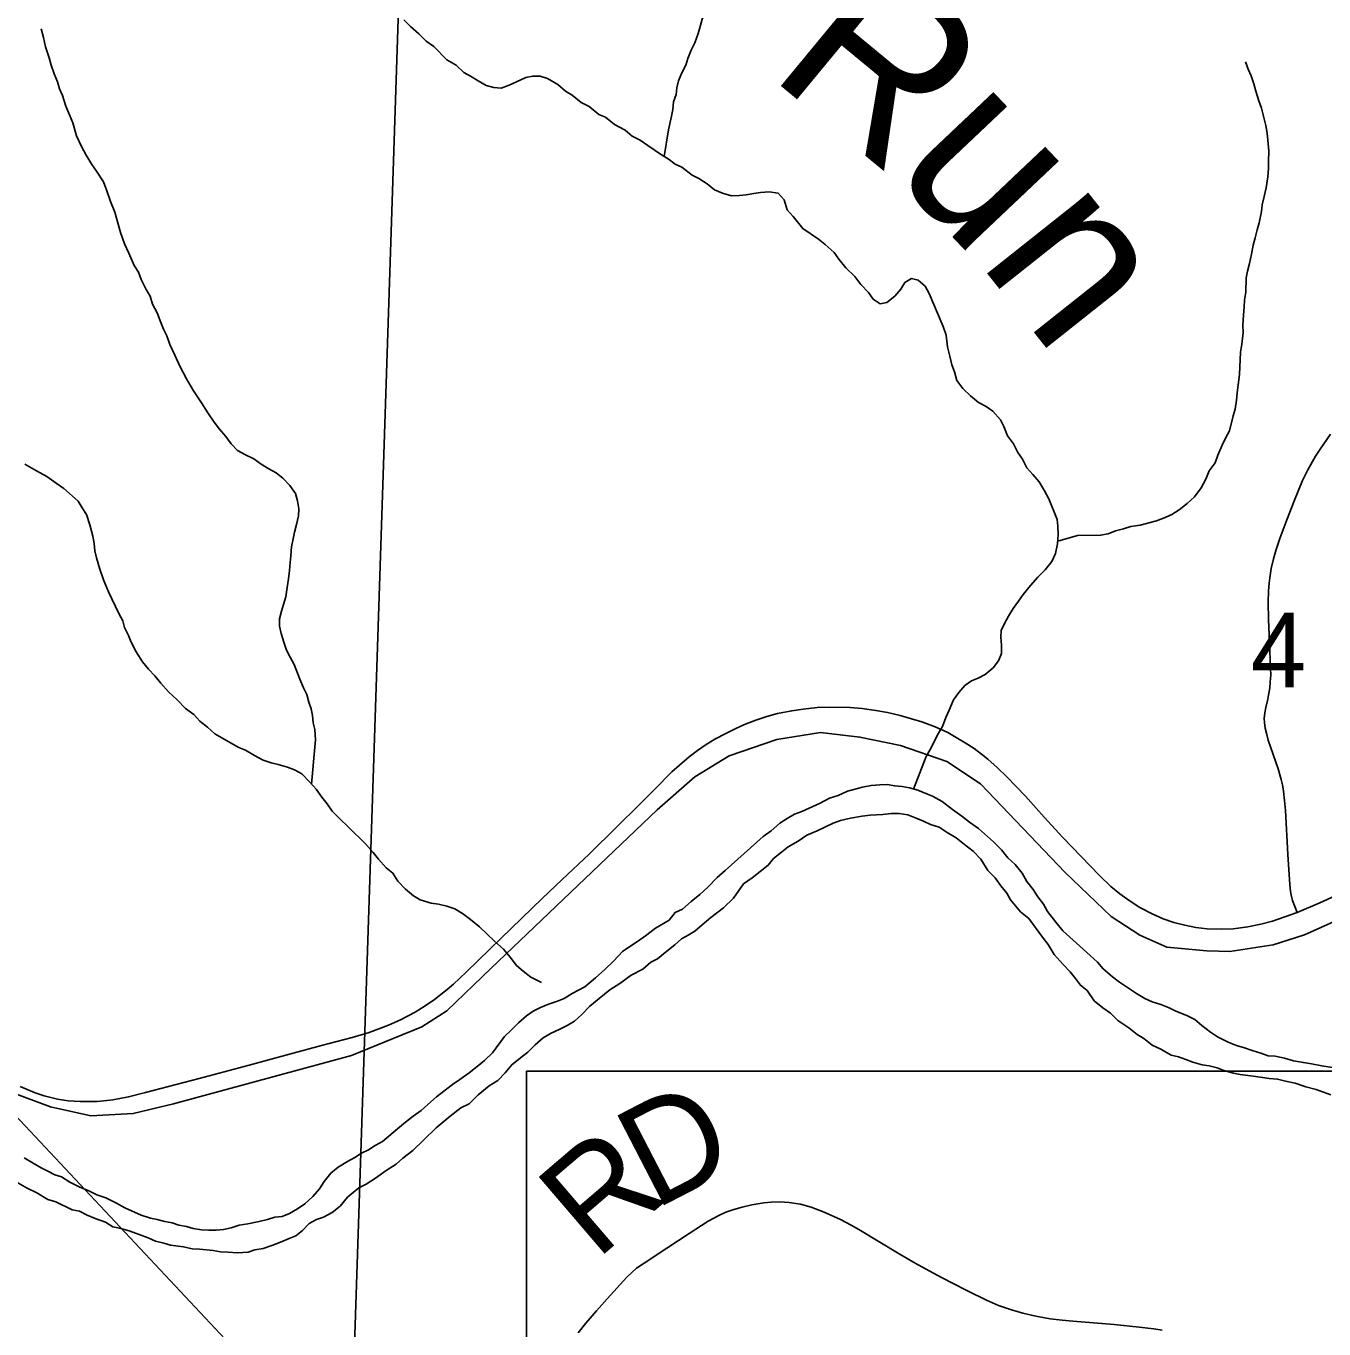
# Model space of a CAD drawing. Extents: x -3.3 to 34, y 0 to 56.8.
# Drawn here: x 0.477 to 1.206, y 30.716 to 31.448 of the extents above; entities that cross this region are included whole.
import ezdxf

# ---------------------------------------------------------------- set-up
doc = ezdxf.new("R2010")
doc.units = 0
for name, color, linetype in [('GM_X_Corporation', 7, 'Continuous'), ('GM_X_Major_River', 7, 'Continuous'), ('GM_X_Rail_Line', 7, 'Continuous'), ('GM_X_Section_Text', 7, 'Continuous'), ('GM_X_State_Route', 7, 'Continuous'), ('GM_X_Township_Road', 7, 'Continuous'), ('GM_X_Township_Road_Text', 7, 'Continuous'), ('GT_Project_Cells', 7, 'Continuous'), ('GT_Project_Soil_Layers', 7, 'Continuous'), ('SH_Major_Grid_Line', 7, 'Continuous')]:
    doc.layers.add(name, color=color, linetype=linetype)

msp = doc.modelspace()

# ---------------------------------------------------------------- linework, layer by layer
at = {"layer": 'GM_X_Corporation'}
for points in [[(-0.3225, 31.67471), (0.6926, 31.6401), (0.65935, 30.63337), (-0.36109, 30.66979)], [(0.6926, 31.6401), (1.70556, 31.57323), (1.70222, 31.44962), (1.67669, 30.60068), (0.65935, 30.63337)]]:
    msp.add_lwpolyline(points, close=True, dxfattribs=at)
at = {"layer": 'GM_X_Major_River'}
for points in [[(0.87002, 30.97389), (0.89137, 30.99315), (0.89588, 30.99625), (0.90075, 31.00049), (0.90489, 31.0032), (0.90903, 31.00553), (0.91318, 31.00711), (0.91732, 31.00906), (0.92335, 31.0118), (0.92862, 31.01453), (0.93353, 31.01611), (0.93881, 31.01846), (0.94712, 31.02085), (0.95204, 31.02168), (0.95696, 31.02213), (0.96113, 31.02218), (0.96531, 31.02148), (0.96949, 31.02116), (0.97367, 31.02046), (0.97824, 31.019), (0.98281, 31.01717), (0.98662, 31.0157), (0.99197, 31.01274), (0.99772, 31.00826), (1.00308, 31.00454), (1.0073, 31.00118), (1.01228, 30.99746), (1.02072, 30.98998), (1.02533, 30.98549), (1.0288, 30.98099), (1.03302, 30.97725), (1.03688, 30.97237), (1.0396, 30.96785), (1.04307, 30.96335), (1.04578, 30.95921), (1.04887, 30.95508), (1.0512, 30.95094), (1.05583, 30.94493), (1.05969, 30.94005), (1.07505, 30.92622), (1.07927, 30.92248), (1.08235, 30.91873), (1.08772, 30.91425), (1.09155, 30.91127), (1.09614, 30.90829), (1.10112, 30.90495), (1.10571, 30.90198), (1.10991, 30.90014), (1.11485, 30.89868), (1.11943, 30.89685), (1.12325, 30.895), (1.12935, 30.89243), (1.13393, 30.89022), (1.13776, 30.88685), (1.14274, 30.88313), (1.14657, 30.88053), (1.15268, 30.87757), (1.15725, 30.87574), (1.16182, 30.87428), (1.16601, 30.87282), (1.17096, 30.87137), (1.17516, 30.86991), (1.17895, 30.86958), (1.18427, 30.86852), (1.18922, 30.86707), (1.19492, 30.86601), (1.19948, 30.86531), (1.20519, 30.86425), (1.21127, 30.8632)], [(0.78958, 30.8931), (0.79407, 30.89772), (0.79932, 30.90196), (0.80532, 30.90698), (0.81096, 30.91047), (0.81735, 30.91511), (0.82374, 30.91861), (0.82824, 30.92247), (0.83201, 30.92442), (0.83726, 30.92866), (0.84176, 30.93214), (0.84551, 30.9356), (0.84927, 30.93755), (0.85304, 30.93988), (0.85716, 30.94335), (0.86203, 30.9476), (0.86916, 30.953), (0.87478, 30.95839), (0.88036, 30.96644), (0.88524, 30.96992), (0.89425, 30.97687), (0.89723, 30.98071), (0.90173, 30.98418), (0.90548, 30.98727), (0.91113, 30.99038), (0.91601, 30.99387), (0.92167, 30.99622), (0.93071, 31.00052), (0.93486, 31.00209), (0.94053, 31.00331), (0.94696, 31.00453), (0.9515, 31.00498), (0.9587, 31.00545), (0.96325, 31.00589), (0.9678, 31.00596), (0.97273, 31.00526), (0.97731, 31.00343), (0.98151, 31.00159), (0.98532, 30.99975), (0.99027, 30.9983), (0.99486, 30.99532), (0.99983, 30.99235), (1.00443, 30.98862), (1.00941, 30.9849), (1.01365, 30.9804), (1.01752, 30.974), (1.02175, 30.96989), (1.02484, 30.96538), (1.02831, 30.96125), (1.03026, 30.95748), (1.03604, 30.95073), (1.04064, 30.947), (1.04836, 30.93648), (1.05145, 30.93235), (1.05494, 30.92671), (1.05995, 30.92108), (1.0638, 30.91696), (1.06688, 30.91321), (1.06958, 30.90945), (1.07342, 30.90646), (1.07729, 30.90083), (1.08227, 30.89672), (1.08648, 30.89374), (1.09071, 30.88963), (1.09683, 30.88554), (1.10143, 30.88181), (1.10525, 30.87958), (1.10985, 30.87585), (1.11481, 30.87364), (1.12055, 30.8703), (1.12473, 30.86922), (1.12892, 30.86776), (1.13273, 30.8663), (1.13806, 30.86485), (1.14186, 30.86414), (1.14643, 30.86307), (1.15024, 30.8616), (1.15557, 30.86016), (1.15937, 30.85945), (1.16659, 30.85841), (1.17191, 30.85772), (1.17571, 30.85702), (1.18026, 30.8567), (1.18483, 30.85563), (1.19015, 30.85456), (1.19625, 30.85237), (1.20195, 30.85092), (1.21033, 30.848)], [(0.47632, 30.81254), (0.48129, 30.80958), (0.48587, 30.80698), (0.48969, 30.80514), (0.49351, 30.80291), (0.49732, 30.80183), (0.50191, 30.79885), (0.50725, 30.79627), (0.51259, 30.79407), (0.51717, 30.79185), (0.52212, 30.79003), (0.52823, 30.78707), (0.53282, 30.78448), (0.54197, 30.78043), (0.5473, 30.77861), (0.55111, 30.7779), (0.55529, 30.77682), (0.55947, 30.77612), (0.56328, 30.77465), (0.56747, 30.77395), (0.57127, 30.77286), (0.57583, 30.77217), (0.58001, 30.77185), (0.58418, 30.7719), (0.58834, 30.77234), (0.5925, 30.77316), (0.59703, 30.77473), (0.60195, 30.77556), (0.60838, 30.77679), (0.61292, 30.77799), (0.61707, 30.77918), (0.62124, 30.77962), (0.62539, 30.7812), (0.6299, 30.78391), (0.63403, 30.78662), (0.63853, 30.79086), (0.64226, 30.79509), (0.64486, 30.7993), (0.64859, 30.8039), (0.65271, 30.80737), (0.65798, 30.81048), (0.66212, 30.81281), (0.66588, 30.81514), (0.66965, 30.81709), (0.67341, 30.81942), (0.67755, 30.82175), (0.68954, 30.83178), (0.6948, 30.83603), (0.6993, 30.83912), (0.70305, 30.84259), (0.70792, 30.84683), (0.71205, 30.84992), (0.71693, 30.85378), (0.72106, 30.8565), (0.72632, 30.86036), (0.73082, 30.86384), (0.73495, 30.86731), (0.73944, 30.87155), (0.74614, 30.88074), (0.74989, 30.88421), (0.754, 30.88844), (0.7585, 30.8923), (0.76225, 30.895), (0.7664, 30.89696), (0.77092, 30.89892), (0.77583, 30.9005), (0.7796, 30.90207), (0.78412, 30.90479), (0.79127, 30.90868), (0.79727, 30.9137), (0.80251, 30.91832), (0.80738, 30.92294), (0.81261, 30.92871), (0.82088, 30.93413), (0.82539, 30.93723), (0.83102, 30.94148), (0.83854, 30.94613), (0.8419, 30.95035), (0.84604, 30.95231), (0.85091, 30.95655), (0.85579, 30.96041), (0.86028, 30.96464), (0.86552, 30.97003), (0.87002, 30.97389)], [(0.47271, 30.79845), (0.47806, 30.79549), (0.48341, 30.79291), (0.48952, 30.7892), (0.49409, 30.78775), (0.50326, 30.78332), (0.50744, 30.78261), (0.51164, 30.78039), (0.51621, 30.77856), (0.52193, 30.77636), (0.52614, 30.77376), (0.52994, 30.77306), (0.53526, 30.77161), (0.54098, 30.76941), (0.54594, 30.76758), (0.55013, 30.76575), (0.5547, 30.76467), (0.55851, 30.76358), (0.56572, 30.76254), (0.57067, 30.76147), (0.57484, 30.76115), (0.58244, 30.7605), (0.58662, 30.75979), (0.59079, 30.75947), (0.59611, 30.75917), (0.60217, 30.75963), (0.60594, 30.76082), (0.61048, 30.76164), (0.61539, 30.76322), (0.62029, 30.76519), (0.62519, 30.76715), (0.62897, 30.76872), (0.63272, 30.77181), (0.63646, 30.77565), (0.6406, 30.77799), (0.64437, 30.77918), (0.64926, 30.7819), (0.65377, 30.78538), (0.65787, 30.79037), (0.66424, 30.79577), (0.66839, 30.79772), (0.67365, 30.80121), (0.67966, 30.80546), (0.6853, 30.80896), (0.68905, 30.81242), (0.69468, 30.81667), (0.70067, 30.82245), (0.70778, 30.82937), (0.71565, 30.83593), (0.72166, 30.84057), (0.72618, 30.84291), (0.73142, 30.84791), (0.73742, 30.85292), (0.7423, 30.85603), (0.74642, 30.86026), (0.75015, 30.86486), (0.75503, 30.86872), (0.75916, 30.87182), (0.76327, 30.87605), (0.76777, 30.8799), (0.77228, 30.88262), (0.7768, 30.88458), (0.78132, 30.88692), (0.78546, 30.88925), (0.78958, 30.8931)]]:
    msp.add_lwpolyline(points, dxfattribs=at)
at = {"layer": 'GM_X_Rail_Line'}
msp.add_lwpolyline([(1.23212, 30.95422), (1.19544, 30.9379), (1.17785, 30.93226), (1.1536, 30.92841), (1.14065, 30.92882), (1.1182, 30.93097), (1.10293, 30.93764), (1.08698, 30.94807), (1.061, 30.97281), (1.01345, 31.02267), (0.99462, 31.03525), (0.96858, 31.04426), (0.94577, 31.04892), (0.92363, 31.05139), (0.89907, 31.04753), (0.87238, 31.03829), (0.85299, 31.02665), (0.83183, 31.00807), (0.73855, 30.91912), (0.71368, 30.89513), (0.69962, 30.88609), (0.68362, 30.87954), (0.6601, 30.87004), (0.56013, 30.84294), (0.53748, 30.83754), (0.51382, 30.83622), (0.49101, 30.84119), (0.39666, 30.87615)], dxfattribs=at)
at = {"layer": 'GM_X_State_Route'}
msp.add_lwpolyline([(0.47398, 30.85253), (0.48245, 30.8491), (0.48762, 30.84738), (0.49502, 30.84553), (0.50102, 30.84459), (0.50772, 30.84412), (0.51737, 30.84423), (0.5227, 30.84469), (0.52613, 30.84513), (0.535, 30.84679), (0.54453, 30.84916), (0.57455, 30.85705), (0.60276, 30.86463), (0.6254, 30.87072), (0.64339, 30.87556), (0.66046, 30.88015), (0.67008, 30.88299), (0.6755, 30.88493), (0.68103, 30.88713), (0.6877, 30.89007), (0.69587, 30.89446), (0.69956, 30.89665), (0.70318, 30.89902), (0.70673, 30.90156), (0.71383, 30.90705), (0.71749, 30.91015), (0.72458, 30.91684), (0.74425, 30.93592), (0.76726, 30.9582), (0.77853, 30.96887), (0.79365, 30.98319), (0.8094, 30.99862), (0.8216, 31.01065), (0.83044, 31.01952), (0.84018, 31.02931), (0.84437, 31.03309), (0.84988, 31.03777), (0.85448, 31.04131), (0.85933, 31.04476), (0.86435, 31.0478), (0.87051, 31.05101), (0.87569, 31.05355), (0.88095, 31.05594), (0.88728, 31.05832), (0.89344, 31.06038), (0.89953, 31.06209), (0.90746, 31.06371), (0.91388, 31.06468), (0.92177, 31.06547), (0.92841, 31.0658), (0.94031, 31.06557), (0.94699, 31.06496), (0.95472, 31.06388), (0.9612, 31.06268), (0.96844, 31.06101), (0.97474, 31.05925), (0.9805, 31.0575), (0.98806, 31.0547), (0.99505, 31.05142), (0.9999, 31.04871), (1.00491, 31.04574), (1.00985, 31.04246), (1.01412, 31.03934), (1.01753, 31.03645), (1.02288, 31.03179), (1.02829, 31.02658), (1.03886, 31.01569), (1.04927, 31.00401), (1.0598, 30.99257), (1.08036, 30.9711), (1.08678, 30.96504), (1.09174, 30.9609), (1.09702, 30.95704), (1.10305, 30.95325), (1.10984, 30.94964), (1.11617, 30.94688), (1.12214, 30.94479), (1.12825, 30.94316), (1.13447, 30.94199), (1.14076, 30.94128), (1.14885, 30.94096), (1.15551, 30.94127), (1.16367, 30.94234), (1.17092, 30.94381), (1.17756, 30.94557), (1.18447, 30.94792), (1.19128, 30.95042), (1.20409, 30.95573), (1.21275, 30.9597)], dxfattribs=at)
at = {"layer": 'GM_X_Township_Road'}
for points in [[(1.19128, 30.95042), (1.18866, 30.95705), (1.18809, 30.95927), (1.18768, 30.96214), (1.18727, 30.96609), (1.18612, 30.98286), (1.1848, 31.00768), (1.18431, 31.01319), (1.18365, 31.01861), (1.18307, 31.02199), (1.18242, 31.02503), (1.18062, 31.03102), (1.1751, 31.04714), (1.17428, 31.05027), (1.17346, 31.05388), (1.17296, 31.05709), (1.1728, 31.05939), (1.17321, 31.06259), (1.17378, 31.06555), (1.17485, 31.07025), (1.1753, 31.07237), (1.17593, 31.07659), (1.17625, 31.07994), (1.1765, 31.08364), (1.17634, 31.0875), (1.17576, 31.10205), (1.17527, 31.11488), (1.1751, 31.12466), (1.17535, 31.13099), (1.17566, 31.13543), (1.17601, 31.1383), (1.17683, 31.14363), (1.17806, 31.14902), (1.17958, 31.15435), (1.18168, 31.16042), (1.18564, 31.17093), (1.18981, 31.18199), (1.19433, 31.19298), (1.19731, 31.19912), (1.20165, 31.20672), (1.20424, 31.2107), (1.21, 31.21916)], [(0.78755, 30.71427), (0.79175, 30.71967), (0.7978, 30.72653), (0.80373, 30.73326), (0.81475, 30.74545), (0.82032, 30.75049), (0.82449, 30.7534), (0.83722, 30.7618), (0.84978, 30.77009), (0.86061, 30.77706), (0.86642, 30.78024), (0.87052, 30.782), (0.875, 30.78358), (0.87962, 30.7849), (0.88513, 30.78607), (0.89179, 30.7872), (0.89593, 30.78763), (0.90081, 30.78777), (0.90595, 30.78748), (0.90974, 30.78696), (0.91247, 30.78644), (0.91834, 30.78486), (0.92574, 30.782), (0.93476, 30.77793), (0.9409, 30.77476), (0.94514, 30.77238), (0.96778, 30.75864), (0.97683, 30.75341), (0.98873, 30.74685), (0.99707, 30.74243), (1.00658, 30.73761), (1.01695, 30.73261), (1.02361, 30.72968), (1.03082, 30.72725), (1.03734, 30.72538), (1.0446, 30.72365), (1.0527, 30.72215), (1.05931, 30.72136), (1.06536, 30.72084), (1.07704, 30.71993), (1.08859, 30.71883), (1.10256, 30.71749), (1.11094, 30.71647), (1.11548, 30.71565)]]:
    msp.add_lwpolyline(points, dxfattribs=at)
at = {"layer": 'GT_Project_Soil_Layers'}
for points in [[(0.86071, 31.46519), (0.85926, 31.46024), (0.85856, 31.45605), (0.8571, 31.45224), (0.85601, 31.44805), (0.85493, 31.44424), (0.85311, 31.4389), (0.85089, 31.4347), (0.84905, 31.43012), (0.84797, 31.42631), (0.84575, 31.4221), (0.84392, 31.41752), (0.84283, 31.41371), (0.8425, 31.40991), (0.84104, 31.40572), (0.84072, 31.40154), (0.84001, 31.39773), (0.83822, 31.39012), (0.83587, 31.37507)], [(0.68949, 31.45185), (0.69334, 31.4481), (0.69794, 31.444), (0.70217, 31.43988), (0.70638, 31.4369), (0.71369, 31.42941), (0.71904, 31.42644), (0.72326, 31.42233), (0.72709, 31.4201), (0.73129, 31.4175), (0.73588, 31.41491), (0.74006, 31.41383), (0.74424, 31.4135), (0.74877, 31.41508), (0.75291, 31.41704), (0.75819, 31.41939), (0.76197, 31.4202), (0.76614, 31.42025), (0.77033, 31.41879), (0.77607, 31.41546), (0.78029, 31.41172), (0.78411, 31.4095), (0.7891, 31.40539), (0.79368, 31.40317), (0.79905, 31.39869), (0.80286, 31.39723), (0.80784, 31.39312), (0.81396, 31.38979), (0.81779, 31.38642), (0.82237, 31.38421), (0.82659, 31.38123), (0.83424, 31.37602), (0.83806, 31.3738), (0.8419, 31.37082), (0.84571, 31.36897), (0.85146, 31.36449), (0.85528, 31.36265), (0.85987, 31.35967), (0.86408, 31.35632), (0.86866, 31.35448), (0.87361, 31.35303), (0.87816, 31.35309), (0.88194, 31.35353), (0.88611, 31.35434), (0.88989, 31.35477), (0.89482, 31.35522), (0.89975, 31.35453), (0.90322, 31.35078), (0.90481, 31.34511)], [(0.48593, 31.44679), (0.48713, 31.44187), (0.48834, 31.43658), (0.49032, 31.43053), (0.49151, 31.42637), (0.4931, 31.42146), (0.49506, 31.41693), (0.49625, 31.41315), (0.49781, 31.40938), (0.49979, 31.40333), (0.50176, 31.39843), (0.50371, 31.3939), (0.50571, 31.38672), (0.50844, 31.38068), (0.51116, 31.37578), (0.51427, 31.37051), (0.51697, 31.36676), (0.52085, 31.36074), (0.52281, 31.35583), (0.52479, 31.34978), (0.52715, 31.34375), (0.53033, 31.3324), (0.53269, 31.32598), (0.53504, 31.3207), (0.53817, 31.31391), (0.54049, 31.31015), (0.54207, 31.306), (0.5448, 31.30034), (0.54712, 31.29658), (0.54833, 31.29204), (0.55105, 31.28715), (0.55301, 31.28186), (0.55458, 31.27809), (0.55653, 31.27432), (0.55811, 31.26941), (0.56085, 31.26337), (0.56397, 31.25696), (0.56747, 31.25018), (0.57136, 31.2434), (0.576, 31.23663), (0.57949, 31.23099), (0.58297, 31.22572), (0.58606, 31.22197), (0.58952, 31.21785), (0.59261, 31.21371), (0.59608, 31.20996), (0.60066, 31.20737), (0.60524, 31.20516), (0.60945, 31.20218), (0.61366, 31.19958), (0.61786, 31.19736), (0.62169, 31.19438), (0.62554, 31.19025), (0.62864, 31.18575), (0.62983, 31.18159), (0.63065, 31.17704), (0.63032, 31.17325), (0.62925, 31.1683), (0.62817, 31.16411), (0.62747, 31.1603), (0.62639, 31.15573), (0.62608, 31.1508), (0.62575, 31.147), (0.62543, 31.14244), (0.62474, 31.13788), (0.62405, 31.13293), (0.62336, 31.12761), (0.6219, 31.12342), (0.62081, 31.11961), (0.61973, 31.11542), (0.61979, 31.11125), (0.6206, 31.10708), (0.62219, 31.10217), (0.62376, 31.09764), (0.62571, 31.09387), (0.62804, 31.08973), (0.63119, 31.08142), (0.63315, 31.07652), (0.6351, 31.07275), (0.63629, 31.06859), (0.63748, 31.06481), (0.63829, 31.06103), (0.63873, 31.05686), (0.63953, 31.05308), (0.63999, 31.04739), (0.63967, 31.04321), (0.63778, 31.02249)], [(1.1623, 31.42832), (1.16387, 31.42416), (1.16544, 31.42039), (1.16702, 31.41586), (1.16821, 31.4117), (1.1698, 31.40641), (1.17137, 31.40225), (1.17218, 31.39847), (1.17378, 31.39242), (1.17459, 31.38825), (1.17506, 31.38219), (1.17549, 31.37802), (1.17519, 31.37232), (1.17524, 31.36853), (1.17493, 31.36359), (1.17387, 31.35751), (1.1728, 31.35256), (1.17173, 31.34799), (1.1714, 31.34419), (1.16997, 31.33772), (1.16889, 31.33391), (1.16781, 31.32934), (1.16673, 31.32515), (1.16566, 31.32021), (1.16459, 31.31488), (1.16351, 31.31069), (1.1628, 31.30688), (1.16253, 31.29891), (1.16183, 31.29435), (1.16151, 31.29055), (1.16119, 31.28599), (1.16089, 31.28029), (1.16094, 31.27612), (1.16027, 31.26966), (1.15958, 31.2651), (1.15899, 31.25257), (1.15831, 31.24686), (1.15761, 31.2423), (1.15729, 31.23812), (1.1566, 31.23318), (1.15551, 31.22937), (1.15335, 31.22099), (1.15113, 31.21679), (1.14929, 31.21297), (1.14671, 31.20724), (1.14525, 31.20304), (1.1419, 31.19845), (1.14006, 31.19387), (1.13748, 31.1889), (1.13375, 31.18391), (1.12963, 31.18006), (1.12513, 31.17659), (1.121, 31.17387), (1.11723, 31.17231), (1.11232, 31.17034), (1.10326, 31.16794), (1.09796, 31.16711), (1.0938, 31.16591), (1.08927, 31.16471), (1.08512, 31.16314), (1.08096, 31.16232), (1.06807, 31.16215), (1.05684, 31.1589)], [(0.90481, 31.34511), (0.90827, 31.34136), (0.91368, 31.3346), (0.92248, 31.32865), (0.92631, 31.32567), (0.9313, 31.32118), (0.93401, 31.31742), (0.93787, 31.31254), (0.94286, 31.30768), (0.94633, 31.30317), (0.95057, 31.29867), (0.95327, 31.29492), (0.9571, 31.29231), (0.96088, 31.29312), (0.96538, 31.2966), (0.96874, 31.30044), (0.97097, 31.30427), (0.97473, 31.30659), (0.97853, 31.30551), (0.98237, 31.30214), (0.9847, 31.298), (0.9894, 31.28706), (0.99254, 31.27951), (0.99412, 31.2746), (0.99497, 31.26816), (0.99618, 31.26287), (0.99738, 31.25795), (0.99895, 31.25418), (1.00015, 31.24926), (1.00362, 31.24475), (1.00785, 31.24064), (1.01245, 31.2369), (1.01665, 31.23468), (1.02048, 31.23208), (1.02472, 31.2272), (1.02666, 31.22343), (1.02863, 31.21815), (1.03211, 31.21364), (1.03445, 31.20874), (1.03715, 31.20499), (1.03949, 31.20008), (1.04296, 31.19634), (1.04643, 31.19221), (1.04953, 31.18732), (1.05186, 31.1828), (1.05343, 31.17902), (1.055, 31.17487), (1.05657, 31.1711), (1.057, 31.16731), (1.05706, 31.16276), (1.05676, 31.15744), (1.05569, 31.15211), (1.05348, 31.14753), (1.04975, 31.14292), (1.04563, 31.13869), (1.04152, 31.13408), (1.03742, 31.12909), (1.03482, 31.12526), (1.03184, 31.12105), (1.02924, 31.11684), (1.02703, 31.11264), (1.02518, 31.10882), (1.02485, 31.10502), (1.02529, 31.10047), (1.02536, 31.09592), (1.02352, 31.09172), (1.02053, 31.08788), (1.01604, 31.08403), (1.01227, 31.08208), (1.0085, 31.08051), (1.00475, 31.0778), (1.00138, 31.07396), (0.99841, 31.06975), (0.99583, 31.06402), (0.99399, 31.05982), (0.99216, 31.05486), (0.98994, 31.05103), (0.98513, 31.04186), (0.98291, 31.03804), (0.97595, 31.01973)], [(0.47673, 31.20226), (0.48323, 31.19856), (0.48896, 31.19522), (0.49432, 31.1915), (0.49853, 31.18852), (0.50659, 31.18142), (0.50892, 31.17765), (0.51125, 31.17389), (0.51322, 31.16823), (0.51482, 31.1618), (0.51564, 31.15764), (0.51607, 31.15347), (0.51688, 31.14968), (0.51887, 31.14326), (0.52084, 31.13721), (0.52359, 31.13042), (0.52944, 31.11836), (0.53177, 31.11421), (0.53258, 31.11043), (0.53492, 31.10591), (0.53649, 31.10214), (0.53921, 31.09686), (0.5427, 31.09122), (0.54617, 31.08709), (0.54963, 31.08334), (0.5531, 31.07922), (0.55734, 31.07434), (0.56233, 31.06986), (0.56694, 31.06499), (0.57154, 31.06163), (0.575, 31.05789), (0.57922, 31.05453), (0.58344, 31.05079), (0.58726, 31.04857), (0.59223, 31.0456), (0.59682, 31.04301), (0.60063, 31.04154), (0.6056, 31.03857), (0.61057, 31.03599), (0.61514, 31.03453), (0.61894, 31.03344), (0.62427, 31.032), (0.62808, 31.03053), (0.63229, 31.02831), (0.6369, 31.02344), (0.64036, 31.0197), (0.64346, 31.01518), (0.64654, 31.01143), (0.64925, 31.00729), (0.65348, 31.00318), (0.65848, 30.99831), (0.66808, 30.98896), (0.67232, 30.98408), (0.6754, 30.98033), (0.67964, 30.97546), (0.68347, 30.97247), (0.68619, 30.96796), (0.69042, 30.96346), (0.69502, 30.95973), (0.69884, 30.9575), (0.70494, 30.95569), (0.70912, 30.95499), (0.71368, 30.95391), (0.71825, 30.95246), (0.72246, 30.94986)], [(0.72246, 30.94986), (0.72705, 30.94651), (0.73204, 30.9424), (0.74049, 30.93417), (0.74548, 30.92968), (0.74933, 30.92518), (0.75281, 30.92068), (0.75665, 30.91732), (0.76086, 30.91396), (0.76697, 30.911)]]:
    msp.add_lwpolyline(points, dxfattribs=at)
at = {"layer": 'SH_Major_Grid_Line'}
for points in [[(0.02177, 31.31596), (0.75855, 30.29376), (0.75776, 30.531)], [(0.75855, 30.86126), (2.29366, 30.86126), (2.29366, 30.29376), (0.75855, 30.29376)]]:
    msp.add_lwpolyline(points, close=True, dxfattribs=at)

# ---------------------------------------------------------------- texts
at = {"layer": 'GM_X_Section_Text'}
msp.add_text('4', height=0.04186, rotation=0.00001, dxfattribs=at).set_placement((1.16535, 31.07692))
at = {"layer": 'GM_X_Township_Road_Text'}
for s, rotation, p in [('D', 27.35356, (0.83018, 30.78304)), ('R', 40.57166, (0.7976, 30.75462))]:
    msp.add_text(s, height=0.05682, rotation=rotation, dxfattribs=at).set_placement(p)
at = {"layer": 'GT_Project_Cells'}
for s, height, rotation, p in [('R', 0.0947, 320.43642, (0.89333, 31.4213)), ('u', 0.0947, 313.43802, (0.96228, 31.36723)), ('n', 0.09469, 308.43897, (1.01175, 31.31623))]:
    msp.add_text(s, height=height, rotation=rotation, dxfattribs=at).set_placement(p)

doc.saveas('drawing.dxf')
